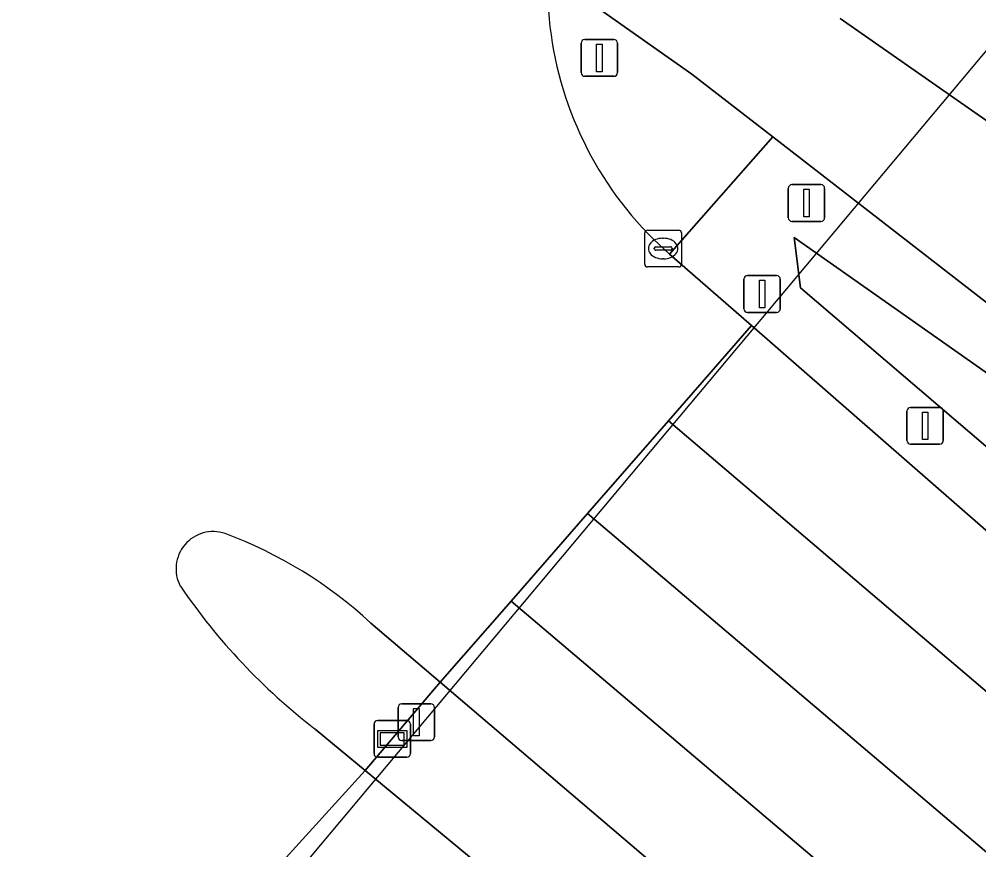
# Model space of a CAD drawing. Extents: x 156412 to 157779, y 382335 to 383768.
# Drawn here: x 157079.52 to 157105.64, y 382802.24 to 382824.84 of the extents above; entities that cross this region are included whole.
import ezdxf

# ---------------------------------------------------------------- set-up
doc = ezdxf.new("R2010")
doc.units = 0
for name, color, linetype in [('IMGEO_Berm_groen', 7, 'Continuous'), ('IMGEO_Duiker', 7, 'Continuous'), ('IMGEO_Fietspad_gesloten', 7, 'Continuous'), ('IMGEO_Groenvoorziening', 7, 'Continuous'), ('IMGEO_Kolk', 7, 'Continuous'), ('IMGEO_Lichtmast', 7, 'Continuous'), ('IMGEO_Rijbaan_regionaal_gesloten', 7, 'Continuous'), ('IMGEO_Verkeersbordpaal', 7, 'Continuous'), ('IMGEO_Verkeerseiland_gesloten', 7, 'Continuous'), ('IMGEO_Verkeersregelinstallatiepaal', 7, 'Continuous'), ('IMGEO_Wegwijzer', 7, 'Continuous')]:
    doc.layers.add(name, color=color, linetype=linetype)

msp = doc.modelspace()

# ---------------------------------------------------------------- linework, layer by layer
at = {"layer": 'IMGEO_Berm_groen'}
for points in [[(157101.871, 382824.86), (157110.281, 382818.997), (157114.554, 382816.017), (157187.661, 382765.564), (157195.603, 382759.75), (157200.169, 382756.9)], [(157197.516, 382753.356), (157185.285, 382761.746), (157111.827, 382812.504), (157100.03, 382821.64), (157097.223, 382818.451), (157099.452, 382816.506), (157109.269, 382807.94), (157129.122, 382791.267)], [(157202.182, 382740.143), (157195.967, 382743.511), (157190.576, 382747.176), (157175.289, 382758.071), (157168.182, 382761.889), (157161.99, 382766.831), (157138.76, 382784.294), (157135.145, 382787.474), (157126.764, 382795.344), (157100.783, 382817.534), (157100.618, 382818.9), (157149.419, 382784.584), (157190.977, 382755.88), (157197.321, 382751.695)], [(157121.42, 382780.863), (157090.983, 382806.8), (157088.939, 382804.395), (157115.535, 382782.405), (157117.708, 382780.608), (157132.341, 382768.5), (157147.856, 382756.109), (157163.746, 382743.953), (157176.731, 382734.392), (157179.823, 382732.115)]]:
    msp.add_lwpolyline(points, dxfattribs=at)
at = {"layer": 'IMGEO_Duiker'}
msp.add_lwpolyline([(157067.966, 382778.658), (157068.092, 382778.813), (157072.881, 382784.667), (157117.092, 382837.407), (157117.204, 382837.541)], dxfattribs=at)
at = {"layer": 'IMGEO_Fietspad_gesloten'}
for points in [[(157094.699, 382825.558), (157097.827, 382823.353), (157100.03, 382821.64), (157111.827, 382812.504), (157185.285, 382761.746), (157197.516, 382753.356)], [(157200.169, 382756.9), (157195.603, 382759.75), (157187.661, 382765.564), (157114.554, 382816.017), (157110.281, 382818.997), (157101.871, 382824.86)]]:
    msp.add_lwpolyline(points, dxfattribs=at)
at = {"layer": 'IMGEO_Groenvoorziening'}
msp.add_lwpolyline([(157197.321, 382751.695), (157190.977, 382755.88), (157149.419, 382784.584), (157100.618, 382818.9), (157100.783, 382817.534), (157126.764, 382795.344), (157135.145, 382787.474), (157138.76, 382784.294), (157161.99, 382766.831), (157168.182, 382761.889), (157175.289, 382758.071), (157190.576, 382747.176), (157195.967, 382743.511), (157202.182, 382740.143)], dxfattribs=at)
at = {"layer": 'IMGEO_Kolk'}
for p, q in [((157096.547, 382818.178), (157096.547, 382819.03)), ((157096.622, 382819.104), (157097.474, 382819.104)), ((157097.548, 382819.03), (157097.548, 382818.178)), ((157097.035, 382818.884), (157097.06, 382818.884)), ((157096.806, 382818.598), (157096.806, 382818.61)), ((157097.244, 382818.561), (157096.846, 382818.561)), ((157096.849, 382818.647), (157097.247, 382818.647)), ((157097.29, 382818.61), (157097.29, 382818.598)), ((157097.058, 382818.324), (157097.033, 382818.324)), ((157097.474, 382818.104), (157096.622, 382818.104))]:
    msp.add_line(p, q, dxfattribs=at)
for points in [[(157096.547, 382818.178), (157096.547, 382819.03)], [(157096.622, 382819.104), (157097.474, 382819.104)], [(157097.548, 382819.03), (157097.548, 382818.178)], [(157097.474, 382818.104), (157096.622, 382818.104)]]:
    msp.add_lwpolyline(points, dxfattribs=at)
for centre, radius, start, end in [((157096.624, 382819.028), 0.0765, 91.552, 178.448), ((157096.624, 382819.028), 0.0765, 91.552, 178.448), ((157097.472, 382819.028), 0.0765, 1.552, 88.448), ((157097.472, 382819.028), 0.0765, 1.552, 88.448), ((157096.846, 382818.607), 0.0403, 85.8775, 175.7526), ((157096.843, 382818.597), 0.0366, 178.938, 274.7102), ((157097.247, 382818.604), 0.043, 264.8664, 352.4533), ((157097.251, 382818.609), 0.0386, 1.7309, 96.639), ((157096.624, 382818.18), 0.0765, 181.552, 268.448), ((157096.624, 382818.18), 0.0765, 181.552, 268.448), ((157097.472, 382818.18), 0.0765, 271.552, 358.448), ((157097.472, 382818.18), 0.0765, 271.552, 358.448)]:
    msp.add_arc(centre, radius, start, end, dxfattribs=at)
for centre, major_axis, ratio, start_param, end_param in [((157097.034, 382818.604), (-0.387, 0.002), 0.722429, 4.712389, 7.853982), ((157097.059, 382818.604), (-0.39, 0.002), 0.717154, 1.570796, 4.712389)]:
    msp.add_ellipse(centre, major_axis=major_axis, ratio=ratio, start_param=start_param, end_param=end_param, dxfattribs=at)
at = {"layer": 'IMGEO_Lichtmast'}
for p, q in [((157103.684, 382813.378), (157103.684, 382814.178)), ((157103.684, 382814.178), (157103.684, 382813.378)), ((157103.784, 382814.278), (157104.574, 382814.278)), ((157104.574, 382814.278), (157103.784, 382814.278)), ((157104.674, 382814.178), (157104.674, 382813.378)), ((157104.674, 382813.378), (157104.674, 382814.178)), ((157104.574, 382813.278), (157103.784, 382813.278)), ((157103.784, 382813.278), (157104.574, 382813.278))]:
    msp.add_line(p, q, dxfattribs=at)
msp.add_lwpolyline([(157104.104, 382814.153), (157104.254, 382814.153), (157104.254, 382813.403), (157104.104, 382813.403), (157104.104, 382814.153)], dxfattribs=at)
for centre, start, end in [((157103.784, 382814.178), 90, 180), ((157103.784, 382814.178), 90, 180), ((157104.574, 382814.178), 0, 90), ((157104.574, 382814.178), 360, 90), ((157103.784, 382813.378), 180, 270), ((157103.784, 382813.378), 180, 270), ((157104.574, 382813.378), 270, 0), ((157104.574, 382813.378), 270, 0)]:
    msp.add_arc(centre, 0.1, start, end, dxfattribs=at)
at = {"layer": 'IMGEO_Rijbaan_regionaal_gesloten'}
for points in [[(157089.094, 382808.411), (157090.983, 382806.8), (157092.911, 382809.009), (157094.991, 382811.393), (157097.192, 382813.916), (157099.452, 382816.506), (157097.223, 382818.451), (157096.782, 382818.857)], [(157109.269, 382807.94), (157099.452, 382816.506), (157097.192, 382813.916), (157138.928, 382778.382)], [(157097.192, 382813.916), (157094.991, 382811.393), (157129.448, 382782.15), (157137.585, 382775.243), (157154.498, 382761.232), (157173.094, 382746.63), (157195.441, 382730.073), (157196.974, 382732.065), (157197.189, 382732.342), (157188.349, 382738.84), (157184.947, 382741.558), (157180.794, 382745.196), (157176.814, 382748.851), (157168.661, 382756.951), (157166.67, 382759.443), (157159.518, 382765.191)], [(157138.928, 382778.382), (157097.192, 382813.916)], [(157094.991, 382811.393), (157092.911, 382809.009), (157131.184, 382776.547), (157137.736, 382770.267)], [(157189.035, 382730.484), (157193.322, 382727.319), (157195.441, 382730.073), (157173.094, 382746.63), (157154.498, 382761.232), (157137.585, 382775.243), (157129.448, 382782.15), (157094.991, 382811.393)], [(157092.911, 382809.009), (157090.983, 382806.8), (157121.42, 382780.863)], [(157137.736, 382770.267), (157131.184, 382776.547), (157092.911, 382809.009)], [(157081.928, 382796.678), (157084.354, 382799.348), (157086.519, 382801.732), (157088.939, 382804.395), (157087.573, 382805.526)]]:
    msp.add_lwpolyline(points, dxfattribs=at)
msp.add_lwpolyline([(157088.939, 382804.395), (157086.519, 382801.732), (157109.286, 382782.662), (157132.735, 382763.592), (157162.999, 382740.45), (157174.847, 382731.771), (157176.731, 382734.392), (157163.746, 382743.953), (157147.856, 382756.109), (157132.341, 382768.5), (157117.708, 382780.608), (157115.535, 382782.405)], close=True, dxfattribs=at)
for centre, radius, start, end in [((157103.69, 382825.796), 9.791, 184.199, 225.128), ((157084.802, 382809.887), 1.014, 71.5022, 207.8105), ((157080.922, 382799.55), 12.054, 47.3152, 69.5971), ((157098.088, 382819.116), 17.183, 214.3778, 232.2711)]:
    msp.add_arc(centre, radius, start, end, dxfattribs=at)
at = {"layer": 'IMGEO_Verkeersbordpaal'}
for p, q in [((157100.554, 382820.342), (157101.344, 382820.342)), ((157101.344, 382820.342), (157100.554, 382820.342)), ((157100.454, 382819.442), (157100.454, 382820.242)), ((157100.454, 382820.242), (157100.454, 382819.442)), ((157101.444, 382820.242), (157101.444, 382819.442)), ((157101.444, 382819.442), (157101.444, 382820.242)), ((157101.344, 382819.342), (157100.554, 382819.342)), ((157100.554, 382819.342), (157101.344, 382819.342))]:
    msp.add_line(p, q, dxfattribs=at)
msp.add_lwpolyline([(157100.874, 382820.217), (157101.024, 382820.217), (157101.024, 382819.467), (157100.874, 382819.467), (157100.874, 382820.217)], dxfattribs=at)
for centre, start, end in [((157100.554, 382820.242), 90, 180), ((157100.554, 382820.242), 90, 180), ((157101.344, 382820.242), 0, 90), ((157101.344, 382820.242), 360, 90), ((157100.554, 382819.442), 180, 270), ((157100.554, 382819.442), 180, 270), ((157101.344, 382819.442), 270, 0), ((157101.344, 382819.442), 270, 0)]:
    msp.add_arc(centre, 0.1, start, end, dxfattribs=at)
at = {"layer": 'IMGEO_Verkeerseiland_gesloten'}
for points in [[(157096.782, 382818.857), (157097.223, 382818.451), (157100.03, 382821.64), (157097.827, 382823.353), (157094.699, 382825.558)], [(157087.573, 382805.526), (157088.939, 382804.395), (157090.983, 382806.8), (157089.094, 382808.411)]]:
    msp.add_lwpolyline(points, dxfattribs=at)
for centre, radius, start, end in [((157103.69, 382825.796), 9.791, 184.199, 225.128), ((157084.802, 382809.887), 1.014, 71.5022, 207.8105), ((157080.922, 382799.55), 12.054, 47.3152, 69.5971), ((157098.088, 382819.116), 17.183, 214.3778, 232.2711)]:
    msp.add_arc(centre, radius, start, end, dxfattribs=at)
at = {"layer": 'IMGEO_Verkeersregelinstallatiepaal'}
for p, q in [((157094.914, 382824.291), (157095.704, 382824.291)), ((157095.704, 382824.291), (157094.914, 382824.291)), ((157094.814, 382823.391), (157094.814, 382824.191)), ((157094.814, 382824.191), (157094.814, 382823.391)), ((157095.804, 382824.191), (157095.804, 382823.391)), ((157095.804, 382823.391), (157095.804, 382824.191)), ((157095.704, 382823.291), (157094.914, 382823.291)), ((157094.914, 382823.291), (157095.704, 382823.291)), ((157099.247, 382816.967), (157099.247, 382817.767)), ((157099.247, 382817.767), (157099.247, 382816.967)), ((157099.347, 382817.867), (157100.137, 382817.867)), ((157100.137, 382817.867), (157099.347, 382817.867)), ((157100.237, 382817.767), (157100.237, 382816.967)), ((157100.237, 382816.967), (157100.237, 382817.767)), ((157100.137, 382816.867), (157099.347, 382816.867)), ((157099.347, 382816.867), (157100.137, 382816.867)), ((157089.833, 382805.313), (157089.833, 382806.113)), ((157089.833, 382806.113), (157089.833, 382805.313)), ((157089.933, 382806.213), (157090.723, 382806.213)), ((157090.723, 382806.213), (157089.933, 382806.213)), ((157090.823, 382806.113), (157090.823, 382805.313)), ((157090.823, 382805.313), (157090.823, 382806.113)), ((157090.723, 382805.213), (157089.933, 382805.213)), ((157089.933, 382805.213), (157090.723, 382805.213))]:
    msp.add_line(p, q, dxfattribs=at)
for points in [[(157095.234, 382824.166), (157095.384, 382824.166), (157095.384, 382823.416), (157095.234, 382823.416), (157095.234, 382824.166)], [(157099.667, 382817.742), (157099.817, 382817.742), (157099.817, 382816.992), (157099.667, 382816.992), (157099.667, 382817.742)], [(157090.253, 382806.088), (157090.403, 382806.088), (157090.403, 382805.338), (157090.253, 382805.338), (157090.253, 382806.088)]]:
    msp.add_lwpolyline(points, dxfattribs=at)
for centre, start, end in [((157094.914, 382824.191), 90, 180), ((157094.914, 382824.191), 90, 180), ((157095.704, 382824.191), 0, 90), ((157095.704, 382824.191), 360, 90), ((157094.914, 382823.391), 180, 270), ((157094.914, 382823.391), 180, 270), ((157095.704, 382823.391), 270, 0), ((157095.704, 382823.391), 270, 0), ((157099.347, 382817.767), 90, 180), ((157099.347, 382817.767), 90, 180), ((157100.137, 382817.767), 0, 90), ((157100.137, 382817.767), 360, 90), ((157099.347, 382816.967), 180, 270), ((157099.347, 382816.967), 180, 270), ((157100.137, 382816.967), 270, 0), ((157100.137, 382816.967), 270, 0), ((157089.933, 382806.113), 90, 180), ((157089.933, 382806.113), 90, 180), ((157090.723, 382806.113), 0, 90), ((157090.723, 382806.113), 360, 90), ((157089.933, 382805.313), 180, 270), ((157089.933, 382805.313), 180, 270), ((157090.723, 382805.313), 270, 0), ((157090.723, 382805.313), 270, 0)]:
    msp.add_arc(centre, 0.1, start, end, dxfattribs=at)
at = {"layer": 'IMGEO_Wegwijzer'}
for p, q in [((157089.278, 382805.759), (157090.068, 382805.759)), ((157090.068, 382805.759), (157089.278, 382805.759)), ((157089.178, 382804.859), (157089.178, 382805.659)), ((157089.178, 382805.659), (157089.178, 382804.859)), ((157090.168, 382805.659), (157090.168, 382804.859)), ((157090.168, 382804.859), (157090.168, 382805.659)), ((157090.068, 382804.759), (157089.278, 382804.759)), ((157089.278, 382804.759), (157090.068, 382804.759))]:
    msp.add_line(p, q, dxfattribs=at)
for points in [[(157089.279, 382805.491), (157090.067, 382805.491), (157090.067, 382805.027), (157089.279, 382805.027), (157089.279, 382805.491)], [(157089.344, 382805.426), (157089.344, 382805.092), (157090.002, 382805.092), (157090.002, 382805.426), (157089.344, 382805.426)]]:
    msp.add_lwpolyline(points, dxfattribs=at)
for centre, start, end in [((157089.278, 382805.659), 90, 180), ((157089.278, 382805.659), 90, 180), ((157090.068, 382805.659), 0, 90), ((157090.068, 382805.659), 360, 90), ((157089.278, 382804.859), 180, 270), ((157089.278, 382804.859), 180, 270), ((157090.068, 382804.859), 270, 0), ((157090.068, 382804.859), 270, 0)]:
    msp.add_arc(centre, 0.1, start, end, dxfattribs=at)

doc.saveas('drawing.dxf')
